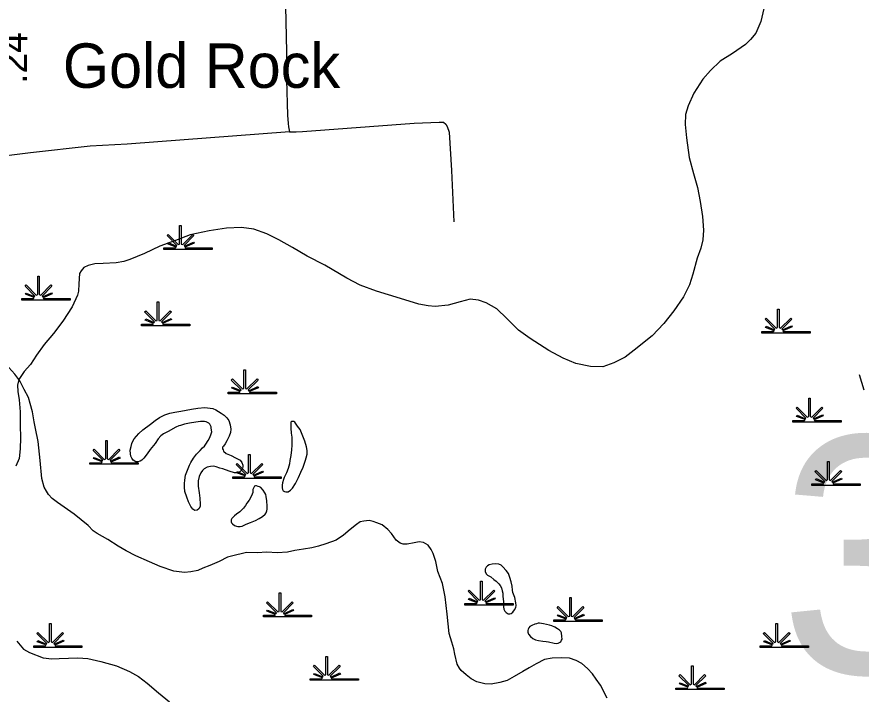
# Model space of a CAD drawing. Extents: x 2220236 to 2384410, y 720751 to 894131.
# Drawn here: x 2351574 to 2355376, y 844213 to 847261 of the extents above; entities that cross this region are included whole.
import ezdxf

# ---------------------------------------------------------------- set-up
doc = ezdxf.new("R2010")
doc.units = 0
for name, color, linetype in [('Exist Civil Demographics Community Label', 7, 'Continuous'), ('Exist Hydrographic Creek Single Shore', 7, 'Continuous'), ('Exist Hydrographic Misc Water Feature', 7, 'Continuous'), ('Exist Hydrographic Pond Under 1500 Sq Ft', 7, 'Continuous'), ('Exist Hydrographic Swamp CELL', 7, 'Continuous'), ('Exist Road Non-System Type 51', 7, 'Continuous'), ('Exist Road Secondary Mileage Hundredths English Label', 7, 'Continuous'), ('Exist Road Secondary Structure Standard Bridge Number Label', 7, 'Continuous')]:
    doc.layers.add(name, color=color, linetype=linetype)

msp = doc.modelspace()

# ---------------------------------------------------------------- linework, layer by layer
at = {"layer": 'Exist Hydrographic Creek Single Shore'}
for points in [[(2351582, 845629.2), (2351564.3, 845653.1), (2351537.8, 845683.2), (2351497.5, 845720.9), (2351469.3, 845744.4), (2351422.6, 845787.8), (2351396.2, 845815.2), (2351380, 845833.6), (2351325.3, 845902.6), (2351276.4, 845958), (2351229.9, 846005.4), (2351193.6, 846041), (2351169.3, 846066.9), (2351132.8, 846098.2), (2351116.8, 846114), (2351082, 846153.6)], [(2355366.5, 845651.1), (2355387.3, 845583)], [(2351832, 845022.4), (2351757.2, 845076.1), (2351732.9, 845093.8), (2351716.8, 845111.2), (2351706.6, 845127.2), (2351696.3, 845144.8), (2351685.9, 845183.1), (2351679, 845264.9), (2351669.9, 845350.5), (2351657.3, 845408.4), (2351650.9, 845438.4), (2351644.4, 845484), (2351633.7, 845520.7), (2351625.4, 845548.3), (2351607.1, 845584.3), (2351588.6, 845619.6), (2351582, 845629.2)], [(2354232, 844194.9), (2354201.4, 844252.8), (2354182.8, 844280.9), (2354166.4, 844304.8), (2354144.1, 844328.5), (2354118, 844350.4), (2354091.8, 844364.1), (2354061.8, 844375.1), (2354025.6, 844376.9), (2353983.7, 844374.5), (2353949.8, 844368.2), (2353911.9, 844349.2), (2353880.2, 844330.9), (2353852.6, 844315), (2353812.8, 844292.7), (2353781, 844274.3), (2353748.9, 844265.4), (2353709.2, 844257.2), (2353681.2, 844258.7), (2353645.1, 844268.7), (2353618.9, 844282.4), (2353596.5, 844299.6), (2353574.4, 844319), (2353566.4, 844329.5), (2353556.2, 844347.2), (2353545.4, 844393.3), (2353541.2, 844417.1), (2353532.7, 844447), (2353520.3, 844485.2), (2353511.5, 844572.5), (2353502.4, 844650.9), (2353489.8, 844710.4), (2353469.2, 844764.4), (2353460.5, 844810), (2353448.2, 844845.6), (2353439.9, 844864.3), (2353425.6, 844884), (2353405.4, 844895.7), (2353385.6, 844898.8), (2353363.4, 844894.6), (2353331.5, 844888.4), (2353313.5, 844888.6), (2353299.5, 844892), (2353281.3, 844906), (2353261, 844935.7), (2353244.8, 844953.8), (2353218.4, 844975), (2353194.3, 844984.5), (2353178.3, 844990.4), (2353160.1, 844994.6), (2353136.3, 844992), (2353120.3, 844988.1), (2353102.5, 844975.9), (2353074.8, 844953.4), (2353045, 844929.2), (2353011.4, 844906.5), (2352965.5, 844889.8), (2352931.8, 844879.6), (2352901.6, 844871.8), (2352863.8, 844865.3), (2352826, 844858.9), (2352791.8, 844852.5), (2352745.9, 844849.7), (2352699.9, 844852.7), (2352656, 844848.6), (2352608.1, 844849.9), (2352540.1, 844834.7), (2352522.3, 844829), (2352484.3, 844810.4), (2352442.7, 844792.3), (2352410.7, 844779.5), (2352388.8, 844769.4), (2352356.9, 844763.2), (2352329.1, 844760.4), (2352281, 844766), (2352218.7, 844787.1), (2352170.6, 844809.1), (2352110.1, 844836.1), (2352065.9, 844857.3), (2352029.5, 844878.8), (2351983.3, 844908.7), (2351935, 844935.6), (2351916.8, 844948), (2351894.4, 844971.7), (2351832, 845022.4)]]:
    msp.add_lwpolyline(points, dxfattribs=at)
at = {"layer": 'Exist Hydrographic Misc Water Feature'}
for points in [[(2354937.7, 847299.3), (2354924.3, 847241.3), (2354901.2, 847188.8), (2354878.1, 847159), (2354855.8, 847136.7), (2354796, 847095.9), (2354740.7, 847061.4), (2354697.1, 847020.3), (2354663.6, 846980.5), (2354622.5, 846918.1), (2354596.2, 846861.2), (2354585.4, 846821.4), (2354583.9, 846777), (2354588.7, 846717.1), (2354601.8, 846629.1), (2354620.5, 846556), (2354639.5, 846493.7), (2354650.6, 846430.2), (2354660.9, 846362.3), (2354665.7, 846301.8), (2354662.2, 846258.3), (2354654.6, 846220.3), (2354637.1, 846175.9), (2354618, 846103.9), (2354602.6, 846055.7), (2354575.3, 846001.1), (2354531.9, 845938.6), (2354486.6, 845881.9), (2354435.4, 845825.7), (2354354.1, 845760.6), (2354312.6, 845730.4)], [(2354312.6, 845730.4), (2354262.8, 845703.7), (2354213, 845686.9), (2354156.8, 845687.9), (2354090.6, 845701.6), (2354034.5, 845724.6), (2353970.1, 845759.7), (2353885.5, 845813), (2353833, 845851.9), (2353780.4, 845903.9), (2353735.9, 845947), (2353687.5, 845974.6), (2353653.3, 845986.3), (2353615.3, 845991.3), (2353569.5, 845979), (2353515.6, 845964.3), (2353457.5, 845958), (2353425.5, 845960.6), (2353383.5, 845968.7), (2353301.1, 845994.2), (2353192.8, 846026.6), (2353120.4, 846054.1), (2353060.1, 846085.2), (2352961.2, 846143.5), (2352880.7, 846184.5), (2352814.5, 846223.8), (2352754, 846257.4), (2352699.4, 846284.7), (2352641.4, 846306), (2352585.3, 846313.5), (2352517.1, 846310.8), (2352439.2, 846297.7), (2352353.6, 846280.4), (2352287.7, 846255.4), (2352218.2, 846228.9), (2352148.7, 846195.6), (2352082.8, 846169.3), (2352055.6, 846160.6), (2352021, 846154.3), (2351963, 846151.9), (2351925, 846149.7), (2351895.1, 846142.5), (2351875.2, 846132.9), (2351862.7, 846118.2), (2351855.6, 846106.5), (2351852.2, 846060.4), (2351851.9, 846027.5), (2351846.8, 846008.6), (2351823.3, 845955.8), (2351780, 845891.7), (2351738.6, 845836.8), (2351697.3, 845786.5), (2351661.9, 845738.5), (2351634.4, 845696.3), (2351606.8, 845665.7), (2351582, 845629.2)], [(2351582, 845629.2), (2351576.8, 845603.7), (2351577.7, 845574.9), (2351584.1, 845537.4), (2351589, 845483.4), (2351588.8, 845423.7), (2351590.4, 845367), (2351588.9, 845317), (2351583.4, 845273.1), (2351569.7, 845239.1)], [(2351573.4, 844451.5), (2351603.7, 844415.7), (2351630, 844399.7), (2351692.3, 844376.6), (2351731.5, 844372.6), (2351764.3, 844373), (2351848.2, 844376.4), (2351893.7, 844372.7), (2351952.3, 844359.3), (2352022.7, 844340.2), (2352081.1, 844315.4), (2352121.2, 844291.7), (2352159.8, 844262.1), (2352210.8, 844218.9), (2352260.7, 844177.6)]]:
    msp.add_lwpolyline(points, dxfattribs=at)
at = {"layer": 'Exist Hydrographic Pond Under 1500 Sq Ft'}
for points in [[(2352289.2, 845414.6), (2352255.2, 845395.8), (2352233.7, 845385.1), (2352221.6, 845375.7), (2352209.6, 845362.7), (2352196.1, 845340.9), (2352174.5, 845314.7), (2352160.6, 845294.4), (2352145, 845274.8), (2352137.1, 845266.2), (2352129.1, 845262), (2352119, 845258.3), (2352108.9, 845257.9), (2352097.1, 845265.6), (2352090.8, 845275.8), (2352086.8, 845283.9), (2352084.7, 845295.3), (2352084.4, 845311.7), (2352088.3, 845327.6), (2352092, 845341.5), (2352095.9, 845351.5), (2352101.7, 845361.6), (2352111.7, 845374.5), (2352123.3, 845386.5), (2352141.4, 845402.6), (2352175.1, 845428.6), (2352196.7, 845445.3), (2352216.6, 845457.6), (2352240.4, 845470), (2352262.4, 845478.1), (2352284.5, 845482.3), (2352312.2, 845486.7), (2352360.1, 845495.3), (2352388.2, 845499.7), (2352419.9, 845502.6), (2352444.3, 845500.3), (2352456.2, 845498.5), (2352470.2, 845492.5), (2352494.4, 845477.1), (2352506.6, 845468.4)], [(2352506.6, 845468.4), (2352518.6, 845456.8), (2352528.9, 845444.7), (2352535, 845425.3), (2352537.4, 845405), (2352535.4, 845390.8), (2352529.5, 845373.5), (2352519.9, 845352.5), (2352511.9, 845339), (2352504.1, 845328.8), (2352500.4, 845324.7), (2352500.4, 845316.5), (2352502.5, 845312.4), (2352504.4, 845306.9), (2352516.6, 845296.5), (2352538.7, 845286.9), (2352558.8, 845276.9), (2352578.9, 845265.6), (2352587.2, 845256.1), (2352592, 845243.8), (2352591.3, 845235.6), (2352589.2, 845229.9), (2352585.6, 845221.6), (2352577.8, 845213.7), (2352573.6, 845211.9), (2352563.8, 845209.2), (2352553.6, 845209.4), (2352529.7, 845216.6), (2352501.4, 845227), (2352488.1, 845230.7), (2352471.5, 845236.6), (2352459.2, 845238.4), (2352445.5, 845237.8), (2352430.5, 845233.9), (2352417.3, 845227.8), (2352409.5, 845219.9), (2352401.7, 845209.8), (2352394.1, 845193.1), (2352390, 845173.2), (2352390.3, 845149.6)], [(2352390.3, 845149.6), (2352394.9, 845119.2), (2352397.1, 845095.7), (2352399.3, 845067.9), (2352398.7, 845057), (2352393.6, 845047), (2352385.6, 845041.1), (2352375.8, 845039.7), (2352365.7, 845045.2), (2352357.4, 845057), (2352347.3, 845078.9), (2352338.9, 845098.9), (2352330.6, 845125.8), (2352328.5, 845144.4), (2352328.2, 845160.8), (2352330.2, 845176.6), (2352333.8, 845198.8), (2352341.5, 845220.4), (2352351.1, 845243.1), (2352357.1, 845254.9), (2352368.8, 845275.1), (2352382.5, 845293.7), (2352398.6, 845309.7), (2352410.2, 845321.7), (2352418.1, 845329.6), (2352424, 845338), (2352435.8, 845353.9), (2352441.9, 845365.7), (2352447.5, 845380), (2352451.6, 845394), (2352449.3, 845410.3), (2352448.3, 845416.8), (2352443, 845428.1), (2352438.8, 845432.2), (2352426.8, 845438.3), (2352418.9, 845439.6), (2352400.1, 845439.5), (2352378.9, 845437), (2352350.9, 845432.5), (2352329, 845428.3), (2352311.2, 845422.7), (2352302.4, 845420.7), (2352289.2, 845414.6)], [(2352811.6, 845370.3), (2352812.1, 845334.2), (2352810.4, 845312.8), (2352806.8, 845286.4), (2352802.8, 845263.9), (2352801.1, 845250.1), (2352795.4, 845228.5), (2352787.7, 845208.5), (2352778, 845188.4), (2352774.2, 845178.4), (2352770.2, 845164.1), (2352768.3, 845154.2), (2352768.4, 845142.1), (2352770.4, 845133.9), (2352772.6, 845128.1), (2352778.7, 845124.4), (2352784.6, 845123.7), (2352794.8, 845124.1), (2352806.7, 845130.5), (2352814.4, 845140.7), (2352828.4, 845160.9), (2352834.1, 845172.6), (2352842, 845188.4), (2352853.2, 845211.8), (2352862.5, 845234.5), (2352869.3, 845252.9), (2352873.9, 845266.8), (2352876.8, 845276.8), (2352880.7, 845293.4), (2352880.4, 845309.1), (2352878.4, 845325.4), (2352869.8, 845351.3), (2352861.7, 845374.6), (2352855.5, 845389.2), (2352849.3, 845404.7), (2352837.9, 845419), (2352830.9, 845428.5), (2352825, 845436.5), (2352820.9, 845440.3), (2352811, 845440.8), (2352806.9, 845436.4), (2352807, 845426.6), (2352807.4, 845410.2), (2352809.6, 845388.3), (2352811.6, 845370.3)], [(2352636.7, 845120.3), (2352630.7, 845105.9), (2352619.1, 845085.7), (2352609.1, 845072.2), (2352603.3, 845062.1), (2352593.7, 845049.6), (2352584.2, 845039.3), (2352577.9, 845033.2), (2352563.5, 845023.7), (2352554, 845015.1), (2352549.9, 845011.7), (2352542.1, 845003.1), (2352539.3, 844998.1), (2352538.2, 844993.1), (2352538.4, 844988.9), (2352540.9, 844984.1), (2352544.4, 844979.3), (2352554.5, 844971.5), (2352562.8, 844968.5), (2352568.5, 844967.1), (2352579, 844967.6), (2352588.4, 844969.6), (2352606.4, 844977.9), (2352626.5, 844985.9), (2352648.1, 844994.4), (2352665.1, 845003.9), (2352680.2, 845012.7), (2352691.9, 845023.1), (2352695.9, 845029.1), (2352699.5, 845037.5), (2352701.5, 845044.8), (2352701.6, 845058.9), (2352699.3, 845083.4), (2352696.8, 845103), (2352694.9, 845111.1), (2352690.6, 845119.2), (2352682.6, 845131), (2352672.6, 845143.1), (2352666.5, 845146.7), (2352660.5, 845148.1), (2352652.2, 845150.4), (2352648, 845150.3), (2352644.4, 845148.5), (2352640.4, 845142.4), (2352638, 845137.4), (2352636.5, 845134), (2352636.7, 845128.5), (2352636.7, 845120.3)], [(2353762.6, 844652.6), (2353764.5, 844629.7), (2353764.9, 844614), (2353764.9, 844605.8), (2353767.2, 844596), (2353771.3, 844585.7), (2353777.4, 844580), (2353785.5, 844573.8), (2353793.4, 844574.1), (2353799.2, 844576), (2353807.2, 844582.3), (2353815, 844592.4), (2353821.1, 844602.5), (2353822.4, 844612.4), (2353820.9, 844624.5), (2353816.6, 844648.3), (2353810.4, 844662.8), (2353807.5, 844670.9), (2353806.1, 844680.7), (2353803.7, 844698.6), (2353799.6, 844718.2), (2353793.2, 844738.2), (2353787.3, 844756.1), (2353776.9, 844769.7), (2353762.8, 844785.6), (2353754.6, 844793.4), (2353744.5, 844798), (2353728.7, 844799.6), (2353714.7, 844797.4), (2353700.7, 844795.2), (2353692.6, 844790.9), (2353687, 844784.8), (2353682.8, 844774.8), (2353683.2, 844764.9), (2353687.2, 844754.6), (2353693.4, 844748.9), (2353707.5, 844741.3), (2353721.4, 844729.7), (2353731.6, 844721), (2353743.9, 844709.3), (2353749.8, 844701.3), (2353756.1, 844691.8), (2353759.9, 844677.8), (2353762.3, 844668.1), (2353762.6, 844652.6)], [(2353968.2, 844448.4), (2353993.1, 844442.8), (2354005, 844441), (2354011.2, 844441.9), (2354017, 844444.8), (2354022.7, 844448.9), (2354026.4, 844455.7), (2354028.8, 844460.7), (2354028.6, 844473.1), (2354026.3, 844488.5), (2354022.8, 844494.9), (2354016.9, 844501.2), (2354008.8, 844506.8), (2353996.1, 844514.5), (2353982.3, 844520.5), (2353972, 844524), (2353945.9, 844529.5), (2353927.7, 844532), (2353921.5, 844531.8), (2353914, 844529.8), (2353905.9, 844527.2), (2353892.7, 844522.4), (2353884, 844517.1), (2353879, 844512), (2353876.3, 844505.3), (2353874.3, 844498.7), (2353875.5, 844492.2), (2353878.5, 844483.4), (2353886.5, 844472.9), (2353896.7, 844463.5), (2353903.4, 844459.8), (2353908.8, 844457.4), (2353922.7, 844454), (2353942.8, 844451.6), (2353957, 844450.5), (2353968.2, 844448.4)]]:
    msp.add_lwpolyline(points, dxfattribs=at)
at = {"layer": 'Exist Hydrographic Swamp CELL'}
for points in [[(2352235.9, 846221.4), (2352288.5, 846221.5), (2352290.5, 846225.1), (2352252.3, 846239.9), (2352255.2, 846245.1), (2352292.9, 846229.4), (2352294.5, 846232.2), (2352250.1, 846276.8), (2352255.2, 846281.9), (2352300.5, 846236.4), (2352306.8, 846238.8), (2352306.8, 846321.9), (2352314.1, 846321.9), (2352314, 846238.8), (2352320.4, 846236.4), (2352365.7, 846281.9), (2352370.8, 846276.8), (2352326.4, 846232.2), (2352328.4, 846228.6), (2352369.3, 846247.2), (2352371.7, 846242.2), (2352330.7, 846224.4), (2352332.3, 846221.5), (2352453.4, 846221.4), (2352453.4, 846214.3), (2352235.9, 846214.3)], [(2351596.6, 845994.1), (2351649.2, 845994.2), (2351651.3, 845997.8), (2351613, 846012.6), (2351615.9, 846017.8), (2351653.6, 846002.1), (2351655.2, 846004.9), (2351610.8, 846049.5), (2351615.9, 846054.6), (2351661.2, 846009.1), (2351667.5, 846011.5), (2351667.5, 846094.6), (2351674.8, 846094.6), (2351674.8, 846011.5), (2351681.1, 846009.1), (2351726.4, 846054.6), (2351731.5, 846049.5), (2351687.1, 846004.9), (2351689.1, 846001.3), (2351730, 846019.9), (2351732.4, 846014.9), (2351691.5, 845997.1), (2351693.1, 845994.2), (2351814.1, 845994.1), (2351814.1, 845987), (2351596.6, 845987)], [(2352134.9, 845877.9), (2352187.5, 845878), (2352189.5, 845881.6), (2352151.3, 845896.4), (2352154.2, 845901.6), (2352191.9, 845885.8), (2352193.5, 845888.7), (2352149, 845933.3), (2352154.2, 845938.4), (2352199.5, 845892.9), (2352205.8, 845895.3), (2352205.8, 845978.4), (2352213, 845978.4), (2352213, 845895.3), (2352219.3, 845892.9), (2352264.7, 845938.4), (2352269.8, 845933.3), (2352225.4, 845888.7), (2352227.4, 845885.1), (2352268.3, 845903.7), (2352270.7, 845898.7), (2352229.7, 845880.9), (2352231.3, 845878), (2352352.4, 845877.9), (2352352.4, 845870.8), (2352134.9, 845870.8)], [(2354928.8, 845845.1), (2354981.5, 845845.2), (2354983.5, 845848.8), (2354945.2, 845863.6), (2354948.1, 845868.8), (2354985.8, 845853.1), (2354987.4, 845856), (2354943, 845900.5), (2354948.1, 845905.6), (2354993.4, 845860.1), (2354999.8, 845862.5), (2354999.8, 845945.6), (2355007, 845945.6), (2355007, 845862.5), (2355013.3, 845860.1), (2355058.6, 845905.6), (2355063.7, 845900.5), (2355019.3, 845856), (2355021.3, 845852.4), (2355062.2, 845871), (2355064.7, 845865.9), (2355023.7, 845848.1), (2355025.3, 845845.2), (2355146.3, 845845.1), (2355146.3, 845838), (2354928.8, 845838)], [(2352525.4, 845571.5), (2352578, 845571.6), (2352580, 845575.2), (2352541.7, 845590), (2352544.6, 845595.2), (2352582.4, 845579.5), (2352584, 845582.3), (2352539.5, 845626.9), (2352544.7, 845632), (2352590, 845586.5), (2352596.3, 845588.9), (2352596.3, 845672), (2352603.5, 845672), (2352603.5, 845588.9), (2352609.8, 845586.5), (2352655.2, 845632), (2352660.3, 845626.9), (2352615.9, 845582.3), (2352617.9, 845578.7), (2352658.7, 845597.3), (2352661.2, 845592.3), (2352620.2, 845574.5), (2352621.8, 845571.6), (2352742.9, 845571.5), (2352742.9, 845564.4), (2352525.4, 845564.4)], [(2355068.8, 845444.7), (2355121.5, 845444.8), (2355123.5, 845448.4), (2355085.2, 845463.3), (2355088.1, 845468.4), (2355125.9, 845452.7), (2355127.5, 845455.6), (2355083, 845500.1), (2355088.2, 845505.2), (2355133.4, 845459.8), (2355139.8, 845462.1), (2355139.8, 845545.2), (2355147, 845545.2), (2355147, 845462.1), (2355153.3, 845459.8), (2355198.6, 845505.2), (2355203.8, 845500.1), (2355159.3, 845455.6), (2355161.3, 845452), (2355202.2, 845470.6), (2355204.7, 845465.5), (2355163.7, 845447.7), (2355165.3, 845444.8), (2355286.4, 845444.7), (2355286.4, 845437.6), (2355068.8, 845437.6)], [(2351902.7, 845254.6), (2351955.3, 845254.6), (2351957.3, 845258.2), (2351919.1, 845273.1), (2351922, 845278.3), (2351959.7, 845262.5), (2351961.3, 845265.4), (2351916.9, 845310), (2351922, 845315.1), (2351967.3, 845269.6), (2351973.6, 845272), (2351973.6, 845355.1), (2351980.9, 845355.1), (2351980.8, 845272), (2351987.2, 845269.6), (2352032.5, 845315.1), (2352037.6, 845310), (2351993.2, 845265.4), (2351995.2, 845261.8), (2352036.1, 845280.4), (2352038.5, 845275.4), (2351997.5, 845257.6), (2351999.2, 845254.6), (2352120.2, 845254.6), (2352120.2, 845247.5), (2351902.7, 845247.5)], [(2352546.5, 845191.2), (2352599.1, 845191.3), (2352601.1, 845194.9), (2352562.9, 845209.7), (2352565.8, 845214.9), (2352603.5, 845199.1), (2352605.1, 845202), (2352560.6, 845246.6), (2352565.8, 845251.7), (2352611.1, 845206.2), (2352617.4, 845208.6), (2352617.4, 845291.7), (2352624.6, 845291.7), (2352624.6, 845208.6), (2352630.9, 845206.2), (2352676.3, 845251.7), (2352681.4, 845246.6), (2352637, 845202), (2352639, 845198.4), (2352679.9, 845217), (2352682.3, 845212), (2352641.3, 845194.2), (2352642.9, 845191.3), (2352764, 845191.2), (2352764, 845184.1), (2352546.5, 845184.1)], [(2355153.3, 845159.5), (2355205.9, 845159.6), (2355207.9, 845163.2), (2355169.7, 845178), (2355172.6, 845183.2), (2355210.3, 845167.5), (2355211.9, 845170.3), (2355167.5, 845214.9), (2355172.6, 845220), (2355217.9, 845174.5), (2355224.2, 845176.9), (2355224.2, 845260), (2355231.5, 845260), (2355231.4, 845176.9), (2355237.8, 845174.5), (2355283.1, 845220), (2355288.2, 845214.9), (2355243.8, 845170.3), (2355245.8, 845166.7), (2355286.7, 845185.3), (2355289.1, 845180.3), (2355248.1, 845162.5), (2355249.7, 845159.6), (2355370.8, 845159.5), (2355370.8, 845152.4), (2355153.3, 845152.4)], [(2353591.3, 844620.7), (2353643.9, 844620.8), (2353645.9, 844624.4), (2353607.7, 844639.2), (2353610.6, 844644.4), (2353648.3, 844628.7), (2353649.9, 844631.5), (2353605.5, 844676.1), (2353610.6, 844681.2), (2353655.9, 844635.7), (2353662.2, 844638.1), (2353662.2, 844721.2), (2353669.5, 844721.2), (2353669.4, 844638.1), (2353675.8, 844635.7), (2353721.1, 844681.2), (2353726.2, 844676.1), (2353681.8, 844631.5), (2353683.8, 844627.9), (2353724.7, 844646.5), (2353727.1, 844641.5), (2353686.2, 844623.7), (2353687.8, 844620.8), (2353808.8, 844620.7), (2353808.8, 844613.6), (2353591.3, 844613.6)], [(2352683.7, 844567.9), (2352736.3, 844567.9), (2352738.3, 844571.6), (2352700.1, 844586.4), (2352703, 844591.6), (2352740.7, 844575.8), (2352742.3, 844578.7), (2352697.8, 844623.3), (2352703, 844628.4), (2352748.3, 844582.9), (2352754.6, 844585.3), (2352754.6, 844668.4), (2352761.8, 844668.4), (2352761.8, 844585.3), (2352768.1, 844582.9), (2352813.5, 844628.4), (2352818.6, 844623.3), (2352774.2, 844578.7), (2352776.2, 844575.1), (2352817.1, 844593.7), (2352819.5, 844588.7), (2352778.5, 844570.9), (2352780.1, 844567.9), (2352901.2, 844567.9), (2352901.2, 844560.8), (2352683.7, 844560.8)], [(2353992.3, 844546.7), (2354045, 844546.8), (2354047, 844550.4), (2354008.7, 844565.3), (2354011.6, 844570.4), (2354049.4, 844554.7), (2354051, 844557.6), (2354006.5, 844602.1), (2354011.7, 844607.3), (2354056.9, 844561.8), (2354063.3, 844564.2), (2354063.3, 844647.2), (2354070.5, 844647.2), (2354070.5, 844564.2), (2354076.8, 844561.8), (2354122.1, 844607.3), (2354127.3, 844602.1), (2354082.8, 844557.6), (2354084.8, 844554), (2354125.7, 844572.6), (2354128.2, 844567.6), (2354087.2, 844549.7), (2354088.8, 844546.8), (2354209.9, 844546.7), (2354209.9, 844539.6), (2353992.3, 844539.6)], [(2351649.4, 844430.5), (2351702, 844430.6), (2351704, 844434.2), (2351665.8, 844449.1), (2351668.7, 844454.2), (2351706.4, 844438.5), (2351708, 844441.4), (2351663.6, 844485.9), (2351668.7, 844491), (2351714, 844445.6), (2351720.3, 844448), (2351720.3, 844531), (2351727.6, 844531), (2351727.5, 844448), (2351733.9, 844445.6), (2351779.2, 844491), (2351784.3, 844485.9), (2351739.9, 844441.4), (2351741.9, 844437.8), (2351782.8, 844456.4), (2351785.2, 844451.3), (2351744.2, 844433.5), (2351745.9, 844430.6), (2351866.9, 844430.5), (2351866.9, 844423.4), (2351649.4, 844423.4)], [(2354921.1, 844430.5), (2354973.7, 844430.6), (2354975.7, 844434.2), (2354937.5, 844449.1), (2354940.4, 844454.2), (2354978.1, 844438.5), (2354979.7, 844441.4), (2354935.3, 844485.9), (2354940.4, 844491), (2354985.7, 844445.6), (2354992, 844448), (2354992, 844531), (2354999.3, 844531), (2354999.2, 844448), (2355005.6, 844445.6), (2355050.9, 844491), (2355056, 844485.9), (2355011.6, 844441.4), (2355013.6, 844437.8), (2355054.5, 844456.4), (2355056.9, 844451.3), (2355015.9, 844433.5), (2355017.6, 844430.6), (2355138.6, 844430.5), (2355138.6, 844423.4), (2354921.1, 844423.4)], [(2352894.7, 844282.6), (2352947.4, 844282.7), (2352949.4, 844286.3), (2352911.1, 844301.1), (2352914, 844306.3), (2352951.8, 844290.6), (2352953.4, 844293.5), (2352908.9, 844338), (2352914.1, 844343.1), (2352959.3, 844297.7), (2352965.7, 844300), (2352965.7, 844383.1), (2352972.9, 844383.1), (2352972.9, 844300), (2352979.2, 844297.7), (2353024.5, 844343.1), (2353029.7, 844338), (2352985.2, 844293.5), (2352987.2, 844289.9), (2353028.1, 844308.5), (2353030.6, 844303.4), (2352989.6, 844285.6), (2352991.2, 844282.7), (2353112.3, 844282.6), (2353112.3, 844275.5), (2352894.7, 844275.5)], [(2354541.2, 844240.4), (2354593.8, 844240.4), (2354595.8, 844244), (2354557.5, 844258.9), (2354560.4, 844264.1), (2354598.2, 844248.3), (2354599.8, 844251.2), (2354555.3, 844295.8), (2354560.5, 844300.9), (2354605.7, 844255.4), (2354612.1, 844257.8), (2354612.1, 844340.9), (2354619.3, 844340.9), (2354619.3, 844257.8), (2354625.6, 844255.4), (2354670.9, 844300.9), (2354676.1, 844295.8), (2354631.6, 844251.2), (2354633.6, 844247.6), (2354674.5, 844266.2), (2354677, 844261.2), (2354636, 844243.4), (2354637.6, 844240.4), (2354758.7, 844240.4), (2354758.7, 844233.3), (2354541.2, 844233.3)]]:
    msp.add_lwpolyline(points, close=True, dxfattribs=at)
at = {"layer": 'Exist Road Non-System Type 51'}
for points in [[(2352676, 848875.4), (2352685.4, 848834.4), (2352682.3, 848796.6), (2352679.1, 848742.9), (2352679.1, 848544.2), (2352688.6, 848096.2), (2352694.9, 847951.1), (2352706.4, 847914.3), (2352721.1, 847886.9), (2352740.1, 847859.6), (2352759, 847832.2), (2352769.5, 847815.4), (2352775.8, 847790.2), (2352771.6, 847718.6), (2352782.1, 847377.9), (2352788.4, 847104.5), (2352788.4, 846978.3), (2352792.6, 846818.5), (2352795.8, 846781.4), (2352797.6, 846766.6), (2352800.8, 846743.8)], [(2352800.8, 846743.8), (2352831.6, 846744.4), (2352859.9, 846744.8), (2353362.2, 846782.7), (2353475.7, 846786.9), (2353494.6, 846786.9), (2353505.2, 846778.5), (2353511.5, 846768), (2353519.9, 846742.7), (2353530.4, 846570.3), (2353540.9, 846338.9)], [(2352800.8, 846743.8), (2352070, 846688.8), (2351904.4, 846678.9), (2351634.6, 846649.6), (2351443.1, 846625.4)]]:
    msp.add_lwpolyline(points, dxfattribs=at)

# ---------------------------------------------------------------- texts
at = {"layer": 'Exist Civil Demographics Community Label'}
msp.add_text('Gold Rock', height=200, dxfattribs=at).set_placement((2351780.8, 846942))
at = {"layer": 'Exist Road Secondary Mileage Hundredths English Label'}
msp.add_text('.24', height=125, rotation=89.6976, dxfattribs=at).set_placement((2351619.1, 846960))
at = {"layer": 'Exist Road Secondary Structure Standard Bridge Number Label'}
msp.add_text('35', height=1066.27, dxfattribs=at).set_placement((2355007.2, 844307))

doc.saveas('drawing.dxf')
